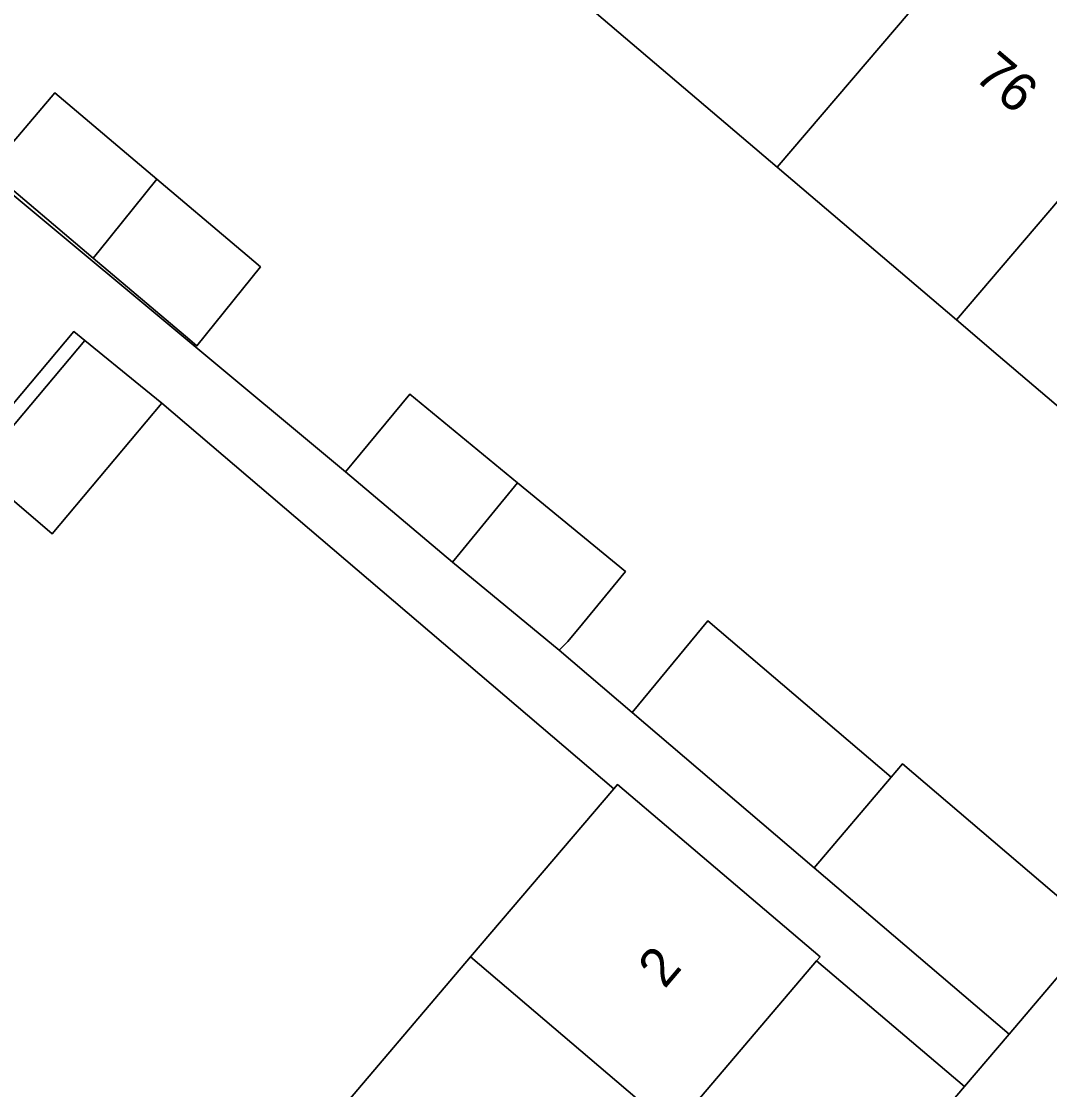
# Model space of a CAD drawing. Extents: x 162523 to 163266, y 381230 to 382050.
# Drawn here: x 163090.94 to 163117.61, y 381710.23 to 381737.94 of the extents above; entities that cross this region are included whole.
import ezdxf

# ---------------------------------------------------------------- set-up
doc = ezdxf.new("R2010")
doc.units = 0
for name, color, linetype in [('IMGEO_Erf', 7, 'Continuous'), ('IMGEO_Pand', 7, 'Continuous'), ('IMGEO_Pand_nummerreeks', 7, 'Continuous'), ('IMGEO_Voetpad_open', 7, 'Continuous')]:
    doc.layers.add(name, color=color, linetype=linetype)

msp = doc.modelspace()

# ---------------------------------------------------------------- linework, layer by layer
at = {"layer": 'IMGEO_Erf'}
for points in [[(163074.342, 381747.088), (163099.35, 381726.253), (163099.521, 381726.46), (163101.013, 381728.271), (163103.811, 381725.967), (163106.605, 381723.666), (163105.489, 381722.312), (163105.113, 381721.855), (163104.892, 381721.626), (163106.779, 381720.008), (163108.744, 381722.385), (163113.498, 381718.331), (163113.794, 381718.677), (163118.851, 381714.364), (163122.861, 381719.099), (163117.916, 381723.317), (163120.164, 381725.953), (163119.97, 381726.12), (163116.272, 381729.275), (163115.192, 381730.195), (163110.545, 381734.153), (163105.858, 381738.144)], [(163088.504, 381701.915), (163092.271, 381706.341), (163094.637, 381704.327), (163094.89, 381704.624), (163098.74, 381709.147), (163102.59, 381713.671), (163106.305, 381718.035), (163094.584, 381728.034), (163091.741, 381724.648), (163089.78, 381726.321), (163092.583, 381729.66), (163092.298, 381729.892), (163088.656, 381725.554)]]:
    msp.add_lwpolyline(points, dxfattribs=at)
for points in [[(163094.455, 381733.843), (163096.52, 381732.095), (163096.794, 381731.862), (163097.141, 381731.569), (163095.489, 381729.522), (163095.308, 381729.675), (163092.803, 381731.796), (163090.107, 381734.079), (163090.265, 381734.265), (163091.806, 381736.085)], [(163115.395, 381710.308), (163111.562, 381713.566), (163107.84, 381709.193), (163103.99, 381704.67), (163100.14, 381700.146), (163096.29, 381695.623), (163092.44, 381691.1), (163088.59, 381686.576), (163084.74, 381682.054), (163080.89, 381677.53), (163077.04, 381673.007), (163073.19, 381668.483), (163069.34, 381663.96), (163065.49, 381659.437), (163061.64, 381654.913), (163057.443, 381649.983), (163061.302, 381646.699), (163083.389, 381672.655)]]:
    msp.add_lwpolyline(points, close=True, dxfattribs=at)
at = {"layer": 'IMGEO_Pand'}
for points in [[(163115.919, 381740.457), (163113.784, 381742.278), (163114.314, 381742.9), (163111.766, 381745.073), (163105.858, 381738.144), (163110.545, 381734.153)], [(163115.192, 381730.195), (163121.086, 381737.108), (163118.785, 381739.071), (163118.262, 381738.458), (163115.919, 381740.457), (163110.545, 381734.153)], [(163125.377, 381732.462), (163123.113, 381734.393), (163123.6, 381734.964), (163121.086, 381737.108), (163115.192, 381730.195), (163116.272, 381729.275), (163119.97, 381726.12)], [(163092.803, 381731.796), (163092.956, 381731.986), (163094.455, 381733.843), (163091.806, 381736.085), (163090.265, 381734.265), (163090.107, 381734.079)], [(163094.455, 381733.843), (163092.956, 381731.986), (163092.803, 381731.796), (163095.308, 381729.675), (163095.489, 381729.522), (163097.141, 381731.569), (163096.794, 381731.862), (163096.52, 381732.095)], [(163094.584, 381728.034), (163094.03, 381728.484), (163092.583, 381729.66), (163089.78, 381726.321), (163091.741, 381724.648)], [(163099.35, 381726.253), (163102.118, 381723.91), (163102.32, 381724.155), (163103.811, 381725.967), (163101.013, 381728.271), (163099.521, 381726.46)], [(163103.811, 381725.967), (163102.32, 381724.155), (163102.118, 381723.91), (163104.892, 381721.626), (163105.113, 381721.855), (163105.489, 381722.312), (163106.605, 381723.666)], [(163106.779, 381720.008), (163111.497, 381715.984), (163113.498, 381718.331), (163108.744, 381722.385)], [(163113.794, 381718.677), (163113.498, 381718.331), (163111.497, 381715.984), (163116.554, 381711.671), (163118.851, 381714.364)], [(163107.848, 381716.916), (163106.401, 381718.148), (163106.305, 381718.035), (163102.59, 381713.671), (163107.84, 381709.193), (163111.562, 381713.566), (163111.655, 381713.675)], [(163107.84, 381709.193), (163102.59, 381713.671), (163098.74, 381709.147), (163103.99, 381704.67)]]:
    msp.add_lwpolyline(points, close=True, dxfattribs=at)
at = {"layer": 'IMGEO_Voetpad_open'}
for points in [[(163088.656, 381725.554), (163092.298, 381729.892), (163092.583, 381729.66), (163094.03, 381728.484), (163094.584, 381728.034), (163106.305, 381718.035), (163106.401, 381718.148), (163107.848, 381716.916), (163111.655, 381713.675), (163111.562, 381713.566), (163115.395, 381710.308), (163116.554, 381711.671), (163111.497, 381715.984), (163106.779, 381720.008), (163104.892, 381721.626), (163102.118, 381723.91), (163099.35, 381726.253), (163074.342, 381747.088)], [(163130.519, 381728.076), (163122.861, 381719.099), (163118.851, 381714.364), (163116.554, 381711.671), (163115.395, 381710.308), (163083.389, 381672.655), (163061.302, 381646.699), (163059.389, 381644.452), (163043.741, 381626.048), (163046.532, 381623.783), (163047.165, 381624.502)]]:
    msp.add_lwpolyline(points, dxfattribs=at)

# ---------------------------------------------------------------- texts
at = {"layer": 'IMGEO_Pand_nummerreeks'}
for s, rotation, p in [('76', 319.6003, (163115.612, 381736.465)), ('2', 49.5952, (163107.62, 381712.822))]:
    msp.add_text(s, height=1, rotation=rotation, dxfattribs=at).set_placement(p)

doc.saveas('drawing.dxf')
